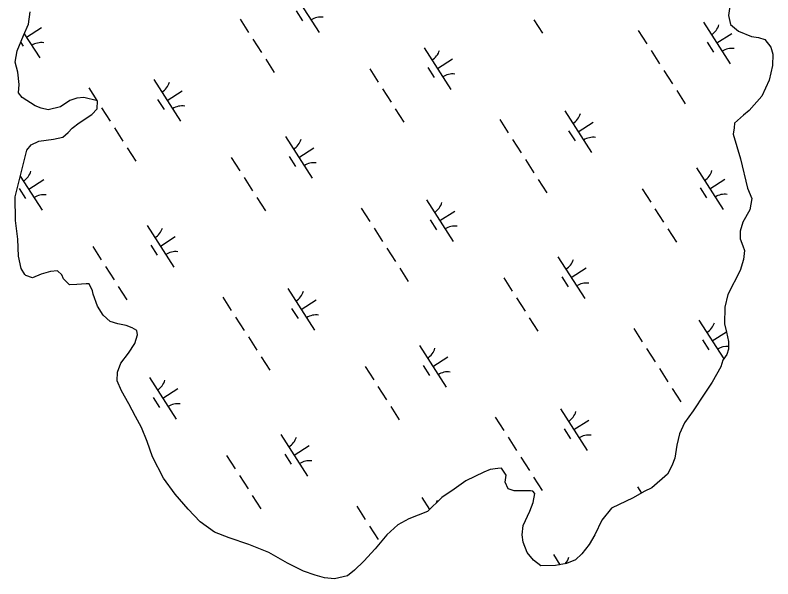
# Model space of a CAD drawing. Extents: x 3962991 to 3983549, y 181631 to 204078.
# Drawn here: x 3971702 to 3972468, y 190906 to 191475 of the extents above; entities that cross this region are included whole.
import ezdxf

# ---------------------------------------------------------------- set-up
doc = ezdxf.new("R2010")
doc.units = 0
doc.layers.add('V-WETL-SWMP', color=7, linetype='Continuous')

msp = doc.modelspace()

# ---------------------------------------------------------------- linework, layer by layer
at = {"layer": 'V-WETL-SWMP'}
for p, q in [((3971982.41, 191499.88), (3972009.39, 191457.79)), ((3971986.16, 191479.72), (3971992.64, 191469.62)), ((3971929.48, 191471.2), (3971938.11, 191457.73)), ((3972226.46, 191470.41), (3972235.1, 191456.94)), ((3972397.91, 191468.16), (3972424.9, 191426.07)), ((3971713.42, 191453.01), (3971728.57, 191462.73)), ((3972332.03, 191459.69), (3972340.67, 191446.22)), ((3971711.3, 191456.32), (3971726.91, 191431.97)), ((3971942.43, 191451), (3971951.07, 191437.53)), ((3972411.4, 191447.12), (3972426.56, 191456.83)), ((3971707.71, 191447.62), (3971710.16, 191443.8)), ((3972115.43, 191442.34), (3972142.41, 191400.25)), ((3972401.67, 191448), (3972408.15, 191437.9)), ((3972344.98, 191439.48), (3972353.62, 191426.01)), ((3971955.38, 191430.79), (3971964.02, 191417.32)), ((3972128.92, 191421.29), (3972144.08, 191431.01)), ((3972060.52, 191421.04), (3972069.16, 191407.57)), ((3972119.19, 191422.18), (3972125.67, 191412.08)), ((3972357.94, 191419.28), (3972366.57, 191405.81)), ((3971842.37, 191410.11), (3971869.36, 191368.02)), ((3971776.49, 191401.63), (3971784.65, 191388.9)), ((3971855.87, 191389.06), (3971871.02, 191398.78)), ((3972073.48, 191400.84), (3972082.11, 191387.37)), ((3972370.89, 191399.07), (3972379.52, 191385.6)), ((3971846.13, 191389.95), (3971852.61, 191379.85)), ((3971789.45, 191381.43), (3971798.08, 191367.96)), ((3972086.43, 191380.63), (3972095.07, 191367.16)), ((3972257.88, 191378.39), (3972284.86, 191336.3)), ((3972192, 191369.91), (3972200.63, 191356.44)), ((3972271.37, 191357.34), (3972286.52, 191367.06)), ((3971802.4, 191361.22), (3971811.03, 191347.75)), ((3972261.64, 191358.23), (3972268.11, 191348.13)), ((3971975.4, 191352.57), (3972002.38, 191310.47)), ((3972204.95, 191349.71), (3972213.59, 191336.24)), ((3971815.35, 191341.02), (3971823.99, 191327.55)), ((3971988.89, 191331.52), (3972004.04, 191341.23)), ((3971920.49, 191331.27), (3971929.13, 191317.8)), ((3971979.16, 191332.41), (3971985.63, 191322.3)), ((3972217.9, 191329.51), (3972226.54, 191316.04)), ((3972390.9, 191320.85), (3972417.89, 191278.75)), ((3971707.28, 191312.63), (3971729.33, 191278.24)), ((3971715.83, 191299.29), (3971730.99, 191309)), ((3971933.45, 191311.06), (3971942.08, 191297.6)), ((3972230.86, 191309.3), (3972239.49, 191295.83)), ((3972404.4, 191299.8), (3972419.55, 191309.51)), ((3971706.1, 191300.18), (3971712.58, 191290.07)), ((3972336, 191299.55), (3972344.63, 191286.08)), ((3972394.66, 191300.69), (3972401.14, 191290.58)), ((3971946.4, 191290.86), (3971955.03, 191277.39)), ((3972117.85, 191288.61), (3972144.83, 191246.52)), ((3972051.97, 191280.14), (3972060.6, 191266.67)), ((3972131.34, 191267.57), (3972146.49, 191277.28)), ((3972348.95, 191279.35), (3972357.59, 191265.88)), ((3972121.61, 191268.46), (3972128.08, 191258.35)), ((3971835.37, 191262.79), (3971862.35, 191220.7)), ((3972064.92, 191259.94), (3972073.55, 191246.47)), ((3972361.9, 191259.14), (3972370.54, 191245.67)), ((3971848.86, 191241.75), (3971864.01, 191251.46)), ((3971780.46, 191241.5), (3971789.1, 191228.03)), ((3971839.13, 191242.63), (3971845.6, 191232.53)), ((3972077.87, 191239.73), (3972086.51, 191226.26)), ((3972250.87, 191231.07), (3972277.86, 191188.98)), ((3971793.41, 191221.29), (3971802.05, 191207.82)), ((3972090.83, 191219.53), (3972099.46, 191206.06)), ((3972264.36, 191210.03), (3972279.52, 191219.74)), ((3972195.97, 191209.78), (3972204.6, 191196.31)), ((3972254.63, 191210.91), (3972261.11, 191200.81)), ((3971806.37, 191201.09), (3971815, 191187.62)), ((3971977.82, 191198.84), (3972004.8, 191156.75)), ((3971911.93, 191190.37), (3971920.57, 191176.9)), ((3972208.92, 191189.57), (3972217.55, 191176.1)), ((3971991.31, 191177.8), (3972006.46, 191187.51)), ((3971981.57, 191178.68), (3971988.05, 191168.58)), ((3971924.89, 191170.16), (3971933.52, 191156.69)), ((3972221.87, 191169.37), (3972230.51, 191155.9)), ((3972393.32, 191167.12), (3972418.57, 191127.74)), ((3972327.44, 191158.65), (3972336.07, 191145.18)), ((3972406.81, 191146.08), (3972421.25, 191155.33)), ((3971937.84, 191149.96), (3971946.48, 191136.49)), ((3972397.08, 191146.96), (3972403.56, 191136.86)), ((3972110.84, 191141.3), (3972137.82, 191099.21)), ((3972340.39, 191138.44), (3972349.03, 191124.97)), ((3971950.79, 191129.75), (3971959.43, 191116.28)), ((3972124.33, 191120.25), (3972139.49, 191129.97)), ((3972114.6, 191121.14), (3972121.07, 191111.04)), ((3972055.93, 191120), (3972064.57, 191106.53)), ((3972353.35, 191118.24), (3972361.98, 191104.77)), ((3971837.78, 191109.07), (3971864.77, 191066.98)), ((3971851.28, 191088.02), (3971866.43, 191097.74)), ((3972068.89, 191099.8), (3972077.52, 191086.33)), ((3972366.3, 191098.03), (3972374.93, 191084.56)), ((3971841.54, 191088.91), (3971848.02, 191078.81)), ((3972081.84, 191079.59), (3972090.48, 191066.12)), ((3972253.29, 191077.35), (3972280.27, 191035.26)), ((3972187.41, 191068.87), (3972196.04, 191055.4)), ((3972266.78, 191056.3), (3972281.93, 191066.02)), ((3972257.05, 191057.19), (3972263.52, 191047.09)), ((3971970.81, 191051.53), (3971997.79, 191009.43)), ((3972200.36, 191048.67), (3972209, 191035.2)), ((3971984.3, 191030.48), (3971999.45, 191040.19)), ((3971915.9, 191030.23), (3971924.54, 191016.76)), ((3971974.57, 191031.37), (3971981.04, 191021.26)), ((3972213.31, 191028.47), (3972221.95, 191015)), ((3971928.86, 191010.02), (3971937.49, 190996.56)), ((3972226.27, 191008.26), (3972234.9, 190994.79)), ((3972331.41, 190998.51), (3972335.42, 190992.24)), ((3971941.81, 190989.82), (3971950.44, 190976.35)), ((3972113.26, 190987.58), (3972120.93, 190975.6)), ((3972047.38, 190979.1), (3972056.01, 190965.63)), ((3972060.33, 190958.9), (3972068.96, 190945.43)), ((3972246.28, 190930.03), (3972252.87, 190919.75))]:
    msp.add_line(p, q, dxfattribs=at)
for points in [[(3972425.01, 191486.74), (3972423.44, 191474.83), (3972425.38, 191465.95), (3972433.23, 191458.95), (3972446.4, 191453.83), (3972453.55, 191452.77), (3972460.12, 191450.51), (3972466.2, 191442.89), (3972468.11, 191435.79), (3972467.71, 191424.49), (3972464.41, 191409.57), (3972456.97, 191393.39), (3972444.15, 191378.9), (3972438.29, 191374.04), (3972429.51, 191366.16), (3972429, 191361.4), (3972427.92, 191354.84), (3972435.49, 191330.01), (3972442.55, 191300.41), (3972446.9, 191289.79), (3972444.72, 191278.46), (3972437.81, 191265.85), (3972434.99, 191256.89), (3972435.13, 191249.16), (3972437.63, 191242.07), (3972439.5, 191237.35), (3972438.47, 191228.42), (3972435.1, 191217.06), (3972422.44, 191193.06), (3972419.7, 191179.94), (3972419.4, 191163.29), (3972421.33, 191155), (3972423.28, 191145.53), (3972423.41, 191137.8), (3972421.73, 191132.42), (3972417.67, 191126.41), (3972415.41, 191119.83), (3972406.77, 191104.22), (3972398.66, 191092.19), (3972387.66, 191075.36), (3972378.95, 191063.32), (3972373.8, 191051.93), (3972371.03, 191040.59), (3972368.88, 191027.47), (3972366.05, 191019.7), (3972361.44, 191011.29), (3972345.64, 190997.35), (3972337.97, 190993.64), (3972326.79, 190987.5), (3972304.98, 190977.02), (3972295.09, 190964.95), (3972288.22, 190949.97), (3972282.44, 190940.36), (3972274.88, 190930.72), (3972268.45, 190924.66), (3972259.6, 190920.94), (3972248.34, 190918.96), (3972233.48, 190918.7), (3972226.25, 190924.51), (3972219.58, 190932.12), (3972215.83, 190942.76), (3972214.51, 190949.87), (3972215.53, 190959.4), (3972222.41, 190973.78), (3972225.82, 190982.76), (3972227.45, 190991.7), (3972225.62, 190994.05), (3972223.24, 190994.6), (3972206.6, 190994.31), (3972200.61, 190996.58), (3972197.53, 191003.07), (3972198.59, 191010.22), (3972193.71, 191017.26), (3972190.15, 191017.2), (3972182.44, 191015.88), (3972175.95, 191013.39), (3972157.67, 191004.74), (3972145.94, 190996.22), (3972133.6, 190987.68), (3972118.99, 190973.75), (3972100.1, 190966.29), (3972088.91, 190960.14), (3972077.8, 190949.84), (3972066.16, 190935.97), (3972054.49, 190923.28), (3972045.14, 190914.2), (3972038.1, 190908.73), (3972025.08, 190905.53), (3972014.96, 190906.54), (3972005.4, 190909.34), (3971993.44, 190913.29), (3971977.25, 190921.33), (3971958.63, 190932.3), (3971938.28, 190940.26), (3971918.55, 190947.05), (3971903.59, 190952.73), (3971889.14, 190963.18), (3971877.02, 190976.04), (3971863.68, 190991.26), (3971852.11, 191007.11), (3971841.03, 191028.9)], [(3971841.03, 191028.9), (3971835.41, 191044.26), (3971829.81, 191058.43), (3971823.67, 191069.61), (3971816.9, 191082.57), (3971809.54, 191095.52), (3971805.21, 191105.55), (3971805.64, 191114.47), (3971809.05, 191123.45), (3971816.6, 191133.68), (3971822.97, 191143.31), (3971825.78, 191152.27), (3971825.12, 191156.42), (3971820.31, 191159.31), (3971814.33, 191161.58), (3971805.98, 191163.22), (3971798.21, 191165.46), (3971790.96, 191171.87), (3971785.45, 191181.28), (3971781.08, 191193.1), (3971780.42, 191196.65), (3971776.73, 191203.72), (3971773.76, 191203.67), (3971764.27, 191202.9), (3971757.13, 191202.78), (3971751.09, 191208.62), (3971749.23, 191212.74), (3971745, 191216.83), (3971737.88, 191216.11), (3971728.41, 191213.57), (3971719.56, 191209.85), (3971712.98, 191212.11), (3971711.77, 191213.28), (3971708.1, 191219.16), (3971705.51, 191231.59), (3971704.61, 191248.82), (3971702.5, 191267.8), (3971702.08, 191291.57), (3971713.73, 191338.73), (3971718.39, 191344.16), (3971726.06, 191347.86), (3971740.88, 191349.91), (3971750.35, 191351.86), (3971755.62, 191356.7), (3971759.71, 191360.94), (3971766.74, 191366.41), (3971779.67, 191374.96), (3971784.92, 191380.4), (3971785.37, 191388.73), (3971771.64, 191392.05), (3971764.52, 191391.33), (3971757.43, 191388.83), (3971748.03, 191382.72), (3971735.6, 191379.53), (3971728.44, 191381.19), (3971722.46, 191383.46), (3971709.23, 191392.15), (3971705.58, 191396.84), (3971706.03, 191405.17), (3971704.62, 191417.63), (3971702.07, 191427.69), (3971704.24, 191439.02), (3971710.51, 191454.58), (3971715.66, 191465.97), (3971717.22, 191478.48)]]:
    msp.add_lwpolyline(points, dxfattribs=at)
for centre, start, end in [((3972011.01, 191455.71), 81.89186, 123.43552), ((3972396.7, 191470.5), 301.89187, 343.43553), ((3971728.52, 191429.89), 81.89186, 123.43552), ((3972114.21, 191444.67), 301.89187, 343.43553), ((3972426.51, 191423.99), 81.89186, 123.43552), ((3972144.03, 191398.17), 81.89186, 123.43552), ((3971841.16, 191412.44), 301.89187, 343.43553), ((3971870.97, 191365.94), 81.89186, 123.43552), ((3972256.66, 191380.72), 301.89187, 343.43553), ((3972286.48, 191334.22), 81.89186, 123.43552), ((3971974.18, 191354.9), 301.89187, 343.43553), ((3972004, 191308.39), 81.89186, 123.43552), ((3971701.13, 191322.67), 301.89187, 343.43553), ((3972389.69, 191323.18), 301.89187, 343.43553), ((3971730.94, 191276.16), 81.89186, 123.43552), ((3972419.5, 191276.67), 81.89186, 123.43552), ((3972116.63, 191290.95), 301.89187, 343.43553), ((3971834.15, 191265.13), 301.89187, 343.43553), ((3972146.45, 191244.44), 81.89186, 123.43552), ((3971863.97, 191218.62), 81.89186, 123.43552), ((3972249.66, 191233.41), 301.89187, 343.43553), ((3972279.47, 191186.9), 81.89186, 123.43552), ((3971976.6, 191201.18), 301.89187, 343.43553), ((3972006.42, 191154.67), 81.89186, 123.43552), ((3972392.11, 191169.46), 301.89187, 343.43553), ((3972109.62, 191143.63), 301.89187, 343.43553), ((3972421.92, 191122.95), 85.29351, 123.43552), ((3972139.44, 191097.13), 81.89186, 123.43552), ((3971836.57, 191111.4), 301.89187, 343.43553), ((3971866.38, 191064.9), 81.89186, 123.43552), ((3972252.07, 191079.68), 301.89187, 343.43553), ((3971969.59, 191053.86), 301.89187, 343.43553), ((3972281.89, 191033.18), 81.89186, 123.43552), ((3971999.41, 191007.35), 81.89186, 123.43552), ((3972112.04, 190989.91), 334.27188, 343.43553), ((3972245.07, 190932.37), 318.56929, 343.43553)]:
    msp.add_arc(centre, 17.62, start, end, dxfattribs=at)

doc.saveas('drawing.dxf')
